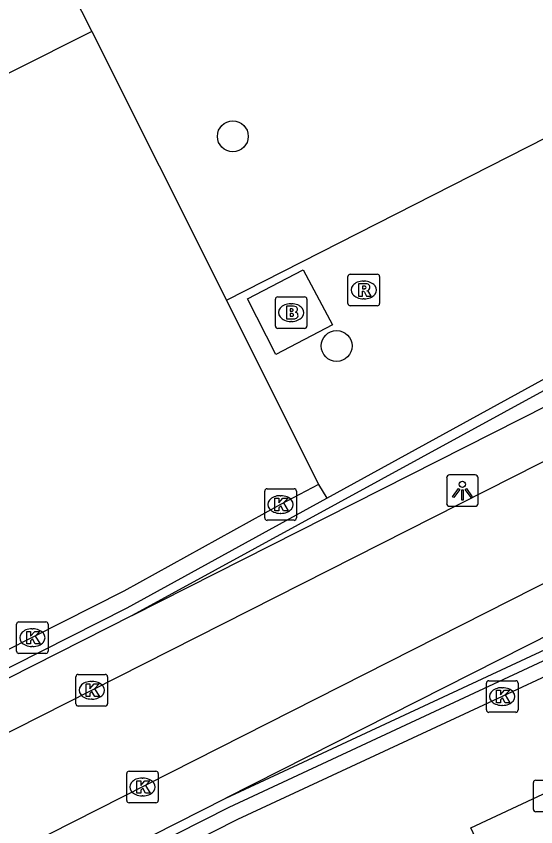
# Model space of a CAD drawing. Extents: x 156141 to 158132, y 385651 to 388399.
# Drawn here: x 157339.38 to 157355.83, y 387521.89 to 387547.56 of the extents above; entities that cross this region are included whole.
import ezdxf

# ---------------------------------------------------------------- set-up
doc = ezdxf.new("R2010")
doc.units = 0
for name, color, linetype in [('IMGEO_Boom', 7, 'Continuous'), ('IMGEO_Brandkraan', 7, 'Continuous'), ('IMGEO_Fietspad_gesloten', 7, 'Continuous'), ('IMGEO_Groenvoorziening', 7, 'Continuous'), ('IMGEO_Kolk', 7, 'Continuous'), ('IMGEO_Lichtpunt', 7, 'Continuous'), ('IMGEO_Muur', 7, 'Continuous'), ('IMGEO_Rijbaan_lokaal_open', 7, 'Continuous'), ('IMGEO_Rioolput', 7, 'Continuous'), ('IMGEO_Voetpad_open', 7, 'Continuous')]:
    doc.layers.add(name, color=color, linetype=linetype)

msp = doc.modelspace()

# ---------------------------------------------------------------- linework, layer by layer
at = {"layer": 'IMGEO_Boom'}
for centre in [(157346.239, 387543.758), (157349.524, 387537.119)]:
    msp.add_circle(centre, 0.489, dxfattribs=at)
at = {"layer": 'IMGEO_Brandkraan'}
for p, q in [((157347.66, 387538.676), (157348.512, 387538.676)), ((157347.585, 387537.75), (157347.585, 387538.602)), ((157348.073, 387538.456), (157348.098, 387538.456)), ((157348.586, 387538.602), (157348.586, 387537.75)), ((157348.096, 387537.896), (157348.071, 387537.896)), ((157348.512, 387537.676), (157347.66, 387537.676))]:
    msp.add_line(p, q, dxfattribs=at)
for points in [[(157347.66, 387538.676), (157348.512, 387538.676)], [(157347.585, 387537.75), (157347.585, 387538.602)], [(157347.933, 387538.376), (157347.933, 387537.976), (157348.146, 387537.976)], [(157348.164, 387538.376), (157347.933, 387538.376)], [(157348.586, 387538.602), (157348.586, 387537.75)], [(157348.112, 387538.295), (157348.058, 387538.295), (157348.058, 387538.219)], [(157348.058, 387538.219), (157348.111, 387538.219)], [(157348.12, 387538.143), (157348.058, 387538.143), (157348.058, 387538.062)], [(157348.058, 387538.062), (157348.12, 387538.062)], [(157348.512, 387537.676), (157347.66, 387537.676)]]:
    msp.add_lwpolyline(points, dxfattribs=at)
for centre, radius, start, end in [((157347.662, 387538.6), 0.0765, 91.552, 178.448), ((157347.662, 387538.6), 0.0765, 91.552, 178.448), ((157348.51, 387538.6), 0.0765, 1.552, 88.448), ((157348.51, 387538.6), 0.0765, 1.552, 88.448), ((157348.168, 387538.231), 0.145, 59.4692, 91.5367), ((157348.113, 387538.257), 0.0379, 267.8285, 90.9355), ((157348.121, 387538.102), 0.0404, 269.8759, 90.5077), ((157348.193, 387538.278), 0.0922, 285.5137, 58.1501), ((157348.198, 387538.086), 0.105, 301.3115, 78.989), ((157348.152, 387538.227), 0.251, 268.6676, 293.5347), ((157347.662, 387537.752), 0.0765, 181.552, 268.448), ((157347.662, 387537.752), 0.0765, 181.552, 268.448), ((157348.51, 387537.752), 0.0765, 271.552, 358.448), ((157348.51, 387537.752), 0.0765, 271.552, 358.448)]:
    msp.add_arc(centre, radius, start, end, dxfattribs=at)
for centre, major_axis, ratio, start_param, end_param in [((157348.072, 387538.176), (-0.387, 0.002), 0.722429, 4.712389, 7.853982), ((157348.097, 387538.176), (-0.39, 0.002), 0.717154, 1.570796, 4.712389)]:
    msp.add_ellipse(centre, major_axis=major_axis, ratio=ratio, start_param=start_param, end_param=end_param, dxfattribs=at)
at = {"layer": 'IMGEO_Fietspad_gesloten'}
for points in [[(157300.529, 387505.349), (157328.105, 387519.298), (157341.77, 387526.216), (157363.427, 387537.192), (157374.783, 387542.94), (157379.49, 387545.322)], [(157381.729, 387542.588), (157377.031, 387540.208), (157364.993, 387534.111), (157329.667, 387516.208), (157313.764, 387508.162), (157302.148, 387502.273)]]:
    msp.add_lwpolyline(points, dxfattribs=at)
at = {"layer": 'IMGEO_Groenvoorziening'}
for points in [[(157346.037, 387538.566), (157373.455, 387552.532)], [(157346.699, 387538.617), (157348.465, 387539.535), (157349.399, 387537.788), (157347.599, 387536.846), (157346.699, 387538.617)]]:
    msp.add_lwpolyline(points, dxfattribs=at)
at = {"layer": 'IMGEO_Kolk'}
for p, q in [((157347.249, 387531.672), (157347.249, 387532.524)), ((157347.324, 387532.598), (157348.176, 387532.598)), ((157348.25, 387532.524), (157348.25, 387531.672)), ((157347.737, 387532.378), (157347.762, 387532.378)), ((157347.76, 387531.818), (157347.735, 387531.818)), ((157348.176, 387531.598), (157347.324, 387531.598)), ((157339.467, 387528.382), (157340.319, 387528.382)), ((157339.392, 387527.456), (157339.392, 387528.308)), ((157339.88, 387528.162), (157339.905, 387528.162)), ((157340.393, 387528.308), (157340.393, 387527.456)), ((157339.903, 387527.602), (157339.878, 387527.602)), ((157340.319, 387527.382), (157339.467, 387527.382)), ((157341.272, 387525.791), (157341.272, 387526.643)), ((157341.347, 387526.717), (157342.199, 387526.717)), ((157342.273, 387526.643), (157342.273, 387525.791)), ((157341.76, 387526.497), (157341.785, 387526.497)), ((157354.266, 387525.592), (157354.266, 387526.444)), ((157354.341, 387526.518), (157355.193, 387526.518)), ((157355.267, 387526.444), (157355.267, 387525.592)), ((157354.754, 387526.298), (157354.779, 387526.298)), ((157341.783, 387525.937), (157341.758, 387525.937)), ((157342.199, 387525.717), (157341.347, 387525.717)), ((157354.777, 387525.738), (157354.752, 387525.738)), ((157355.193, 387525.518), (157354.341, 387525.518)), ((157342.878, 387522.727), (157342.878, 387523.579)), ((157342.953, 387523.653), (157343.805, 387523.653)), ((157343.879, 387523.579), (157343.879, 387522.727)), ((157343.366, 387523.433), (157343.391, 387523.433)), ((157355.754, 387522.443), (157355.754, 387523.295)), ((157355.829, 387523.369), (157356.681, 387523.369)), ((157343.389, 387522.873), (157343.364, 387522.873)), ((157343.805, 387522.653), (157342.953, 387522.653)), ((157356.681, 387522.369), (157355.829, 387522.369))]:
    msp.add_line(p, q, dxfattribs=at)
for points in [[(157347.249, 387531.672), (157347.249, 387532.524)], [(157347.324, 387532.598), (157348.176, 387532.598)], [(157348.25, 387532.524), (157348.25, 387531.672)], [(157347.57, 387532.298), (157347.693, 387532.298), (157347.693, 387532.147), (157347.823, 387532.298), (157347.987, 387532.298), (157347.841, 387532.147), (157347.994, 387531.898), (157347.842, 387531.898), (157347.757, 387532.062), (157347.693, 387531.995), (157347.693, 387531.898), (157347.57, 387531.898), (157347.57, 387532.298)], [(157348.176, 387531.598), (157347.324, 387531.598)], [(157339.467, 387528.382), (157340.319, 387528.382)], [(157339.392, 387527.456), (157339.392, 387528.308)], [(157340.393, 387528.308), (157340.393, 387527.456)], [(157339.713, 387528.082), (157339.836, 387528.082), (157339.836, 387527.931), (157339.966, 387528.082), (157340.13, 387528.082), (157339.984, 387527.931), (157340.137, 387527.682), (157339.985, 387527.682), (157339.9, 387527.846), (157339.836, 387527.779), (157339.836, 387527.682), (157339.713, 387527.682), (157339.713, 387528.082)], [(157340.319, 387527.382), (157339.467, 387527.382)], [(157341.272, 387525.791), (157341.272, 387526.643)], [(157341.347, 387526.717), (157342.199, 387526.717)], [(157342.273, 387526.643), (157342.273, 387525.791)], [(157341.593, 387526.417), (157341.716, 387526.417), (157341.716, 387526.266), (157341.846, 387526.417), (157342.01, 387526.417), (157341.864, 387526.266), (157342.017, 387526.017), (157341.865, 387526.017), (157341.78, 387526.181), (157341.716, 387526.114), (157341.716, 387526.017), (157341.593, 387526.017), (157341.593, 387526.417)], [(157354.266, 387525.592), (157354.266, 387526.444)], [(157354.341, 387526.518), (157355.193, 387526.518)], [(157355.267, 387526.444), (157355.267, 387525.592)], [(157354.587, 387526.218), (157354.71, 387526.218), (157354.71, 387526.067), (157354.84, 387526.218), (157355.004, 387526.218), (157354.858, 387526.067), (157355.011, 387525.818), (157354.859, 387525.818), (157354.774, 387525.982), (157354.71, 387525.915), (157354.71, 387525.818), (157354.587, 387525.818), (157354.587, 387526.218)], [(157342.199, 387525.717), (157341.347, 387525.717)], [(157355.193, 387525.518), (157354.341, 387525.518)], [(157342.878, 387522.727), (157342.878, 387523.579)], [(157342.953, 387523.653), (157343.805, 387523.653)], [(157343.879, 387523.579), (157343.879, 387522.727)], [(157343.199, 387523.353), (157343.322, 387523.353), (157343.322, 387523.202), (157343.452, 387523.353), (157343.616, 387523.353), (157343.47, 387523.202), (157343.623, 387522.953), (157343.471, 387522.953), (157343.386, 387523.117), (157343.322, 387523.05), (157343.322, 387522.953), (157343.199, 387522.953), (157343.199, 387523.353)], [(157355.754, 387522.443), (157355.754, 387523.295)], [(157355.829, 387523.369), (157356.681, 387523.369)], [(157343.805, 387522.653), (157342.953, 387522.653)], [(157356.681, 387522.369), (157355.829, 387522.369)]]:
    msp.add_lwpolyline(points, dxfattribs=at)
for centre, start, end in [((157347.326, 387532.522), 91.552, 178.448), ((157347.326, 387532.522), 91.552, 178.448), ((157348.174, 387532.522), 1.552, 88.448), ((157348.174, 387532.522), 1.552, 88.448), ((157347.326, 387531.674), 181.552, 268.448), ((157347.326, 387531.674), 181.552, 268.448), ((157348.174, 387531.674), 271.552, 358.448), ((157348.174, 387531.674), 271.552, 358.448), ((157339.469, 387528.306), 91.552, 178.448), ((157339.469, 387528.306), 91.552, 178.448), ((157340.317, 387528.306), 1.552, 88.448), ((157340.317, 387528.306), 1.552, 88.448), ((157339.469, 387527.458), 181.552, 268.448), ((157339.469, 387527.458), 181.552, 268.448), ((157340.317, 387527.458), 271.552, 358.448), ((157340.317, 387527.458), 271.552, 358.448), ((157341.349, 387526.641), 91.552, 178.448), ((157341.349, 387526.641), 91.552, 178.448), ((157342.197, 387526.641), 1.552, 88.448), ((157342.197, 387526.641), 1.552, 88.448), ((157354.343, 387526.442), 91.552, 178.448), ((157354.343, 387526.442), 91.552, 178.448), ((157355.191, 387526.442), 1.552, 88.448), ((157355.191, 387526.442), 1.552, 88.448), ((157341.349, 387525.793), 181.552, 268.448), ((157341.349, 387525.793), 181.552, 268.448), ((157342.197, 387525.793), 271.552, 358.448), ((157342.197, 387525.793), 271.552, 358.448), ((157354.343, 387525.594), 181.552, 268.448), ((157354.343, 387525.594), 181.552, 268.448), ((157355.191, 387525.594), 271.552, 358.448), ((157355.191, 387525.594), 271.552, 358.448), ((157342.955, 387523.577), 91.552, 178.448), ((157342.955, 387523.577), 91.552, 178.448), ((157343.803, 387523.577), 1.552, 88.448), ((157343.803, 387523.577), 1.552, 88.448), ((157355.831, 387523.293), 91.552, 178.448), ((157355.831, 387523.293), 91.552, 178.448), ((157342.955, 387522.729), 181.552, 268.448), ((157342.955, 387522.729), 181.552, 268.448), ((157343.803, 387522.729), 271.552, 358.448), ((157343.803, 387522.729), 271.552, 358.448), ((157355.831, 387522.445), 181.552, 268.448), ((157355.831, 387522.445), 181.552, 268.448)]:
    msp.add_arc(centre, 0.0765, start, end, dxfattribs=at)
for centre, major_axis, ratio, start_param, end_param in [((157347.736, 387532.098), (-0.387, 0.002), 0.722429, 4.712389, 7.853982), ((157347.761, 387532.098), (-0.39, 0.002), 0.717154, 1.570796, 4.712389), ((157339.879, 387527.882), (-0.387, 0.002), 0.722429, 4.712389, 7.853982), ((157339.904, 387527.882), (-0.39, 0.002), 0.717154, 1.570796, 4.712389), ((157341.759, 387526.217), (-0.387, 0.002), 0.722429, 4.712389, 7.853982), ((157341.784, 387526.217), (-0.39, 0.002), 0.717154, 1.570796, 4.712389), ((157354.753, 387526.018), (-0.387, 0.002), 0.722429, 4.712389, 7.853982), ((157354.778, 387526.018), (-0.39, 0.002), 0.717154, 1.570796, 4.712389), ((157343.365, 387523.153), (-0.387, 0.002), 0.722429, 4.712389, 7.853982), ((157343.39, 387523.153), (-0.39, 0.002), 0.717154, 1.570796, 4.712389)]:
    msp.add_ellipse(centre, major_axis=major_axis, ratio=ratio, start_param=start_param, end_param=end_param, dxfattribs=at)
at = {"layer": 'IMGEO_Lichtpunt'}
for p, q in [((157353.91, 387533.038), (157353.102, 387533.038)), ((157353.91, 387533.038), (157353.102, 387533.038)), ((157353.008, 387532.943), (157353.008, 387532.136)), ((157353.008, 387532.943), (157353.008, 387532.136)), ((157354.004, 387532.136), (157354.004, 387532.943)), ((157354.004, 387532.136), (157354.004, 387532.943)), ((157353.102, 387532.042), (157353.91, 387532.042)), ((157353.102, 387532.042), (157353.91, 387532.042))]:
    msp.add_line(p, q, dxfattribs=at)
for points in [[(157353.382, 387532.607), (157353.421, 387532.579), (157353.233, 387532.317), (157353.195, 387532.344), (157353.382, 387532.607)], [(157353.484, 387532.559), (157353.531, 387532.559), (157353.531, 387532.237), (157353.484, 387532.237), (157353.484, 387532.559)], [(157353.594, 387532.579), (157353.632, 387532.606), (157353.819, 387532.344), (157353.78, 387532.316), (157353.594, 387532.579)]]:
    msp.add_lwpolyline(points, dxfattribs=at)
msp.add_circle((157353.507, 387532.741), 0.0994, dxfattribs=at)
for centre, start, end in [((157353.102, 387532.943), 90, 180), ((157353.102, 387532.943), 90, 180), ((157353.91, 387532.943), 0, 90), ((157353.91, 387532.943), 0, 90), ((157353.102, 387532.136), 180, 270), ((157353.102, 387532.136), 180, 270), ((157353.91, 387532.136), 270, 0), ((157353.91, 387532.136), 270, 360)]:
    msp.add_arc(centre, 0.0946, start, end, dxfattribs=at)
at = {"layer": 'IMGEO_Muur'}
for points in [[(157377.698, 387547.51), (157373.093, 387544.994), (157343.055, 387528.581)], [(157349.213, 387532.301), (157371.804, 387544.708)], [(157346.012, 387522.797), (157378.792, 387538.068), (157383.597, 387540.307)], [(157376.998, 387536.9), (157346.108, 387522.505), (157302.923, 387500.631)], [(157299.708, 387506.976), (157342.893, 387528.83), (157349.213, 387532.301)], [(157343.055, 387528.581), (157299.852, 387506.692)], [(157302.874, 387500.928), (157346.012, 387522.797)]]:
    msp.add_lwpolyline(points, dxfattribs=at)
at = {"layer": 'IMGEO_Rijbaan_lokaal_open'}
for points in [[(157323.29, 387580.953), (157327.309, 387575.543), (157341.775, 387547.081)], [(157341.775, 387547.081), (157334.217, 387543.287)], [(157341.775, 387547.081), (157346.037, 387538.566)], [(157346.037, 387538.566), (157348.955, 387532.735)], [(157377.035, 387536.39), (157375.581, 387535.707), (157363.362, 387530.035), (157354.764, 387526.017), (157346.385, 387522.123), (157337.236, 387517.487), (157324.32, 387510.961), (157309.111, 387503.256), (157308.551, 387502.969)], [(157310.327, 387499.255), (157353.982, 387521.409), (157353.769, 387521.856), (157360.45, 387524.987), (157377.117, 387532.783)], [(157348.955, 387532.735), (157347.746, 387532.099), (157342.787, 387529.356), (157339.888, 387527.883), (157331.542, 387523.66)]]:
    msp.add_lwpolyline(points, dxfattribs=at)
at = {"layer": 'IMGEO_Rioolput'}
for p, q in [((157349.883, 387538.466), (157349.883, 387539.318)), ((157349.958, 387539.392), (157350.81, 387539.392)), ((157350.371, 387539.172), (157350.396, 387539.172)), ((157350.884, 387539.318), (157350.884, 387538.466)), ((157350.81, 387538.392), (157349.958, 387538.392)), ((157350.394, 387538.612), (157350.369, 387538.612))]:
    msp.add_line(p, q, dxfattribs=at)
for points in [[(157349.883, 387538.466), (157349.883, 387539.318)], [(157349.958, 387539.392), (157350.81, 387539.392)], [(157350.884, 387539.318), (157350.884, 387538.466)], [(157350.472, 387539.09), (157350.22, 387539.092), (157350.22, 387538.692)], [(157350.398, 387539.011), (157350.344, 387539.011), (157350.344, 387538.93)], [(157350.344, 387538.93), (157350.396, 387538.93)], [(157350.22, 387538.692), (157350.344, 387538.692), (157350.344, 387538.854), (157350.355, 387538.854)], [(157350.402, 387538.825), (157350.473, 387538.692), (157350.613, 387538.692), (157350.548, 387538.818)], [(157350.81, 387538.392), (157349.958, 387538.392)]]:
    msp.add_lwpolyline(points, dxfattribs=at)
for centre, radius, start, end in [((157349.96, 387539.316), 0.0765, 91.552, 178.448), ((157349.96, 387539.316), 0.0765, 91.552, 178.448), ((157350.808, 387539.316), 0.0765, 1.552, 88.448), ((157350.808, 387539.316), 0.0765, 1.552, 88.448), ((157350.38, 387539.119), 0.19, 274.7715, 282.9687), ((157350.404, 387538.915), 0.0964, 77.0061, 93.1865), ((157350.418, 387538.972), 0.0378, 276.6634, 79.6772), ((157350.471, 387538.98), 0.109, 350.3612, 89.416), ((157350.469, 387538.98), 0.112, 277.5842, 350.9817), ((157350.354, 387538.801), 0.0533, 26.0293, 88.6989), ((157350.453, 387538.765), 0.108, 29.5134, 73.7905), ((157349.96, 387538.468), 0.0765, 181.552, 268.448), ((157349.96, 387538.468), 0.0765, 181.552, 268.448), ((157350.808, 387538.468), 0.0765, 271.552, 358.448), ((157350.808, 387538.468), 0.0765, 271.552, 358.448)]:
    msp.add_arc(centre, radius, start, end, dxfattribs=at)
for centre, major_axis, ratio, start_param, end_param in [((157350.37, 387538.892), (-0.387, 0.002), 0.722429, 4.712389, 7.853982), ((157350.395, 387538.892), (-0.39, 0.002), 0.717154, 1.570796, 4.712389)]:
    msp.add_ellipse(centre, major_axis=major_axis, ratio=ratio, start_param=start_param, end_param=end_param, dxfattribs=at)
at = {"layer": 'IMGEO_Voetpad_open'}
for points in [[(157343.055, 387528.581), (157373.795, 387544.141), (157378.505, 387546.525)], [(157382.715, 387541.384), (157378.02, 387539.006), (157346.012, 387522.797)], [(157348.955, 387532.735), (157349.213, 387532.301)]]:
    msp.add_lwpolyline(points, dxfattribs=at)

doc.saveas('drawing.dxf')
